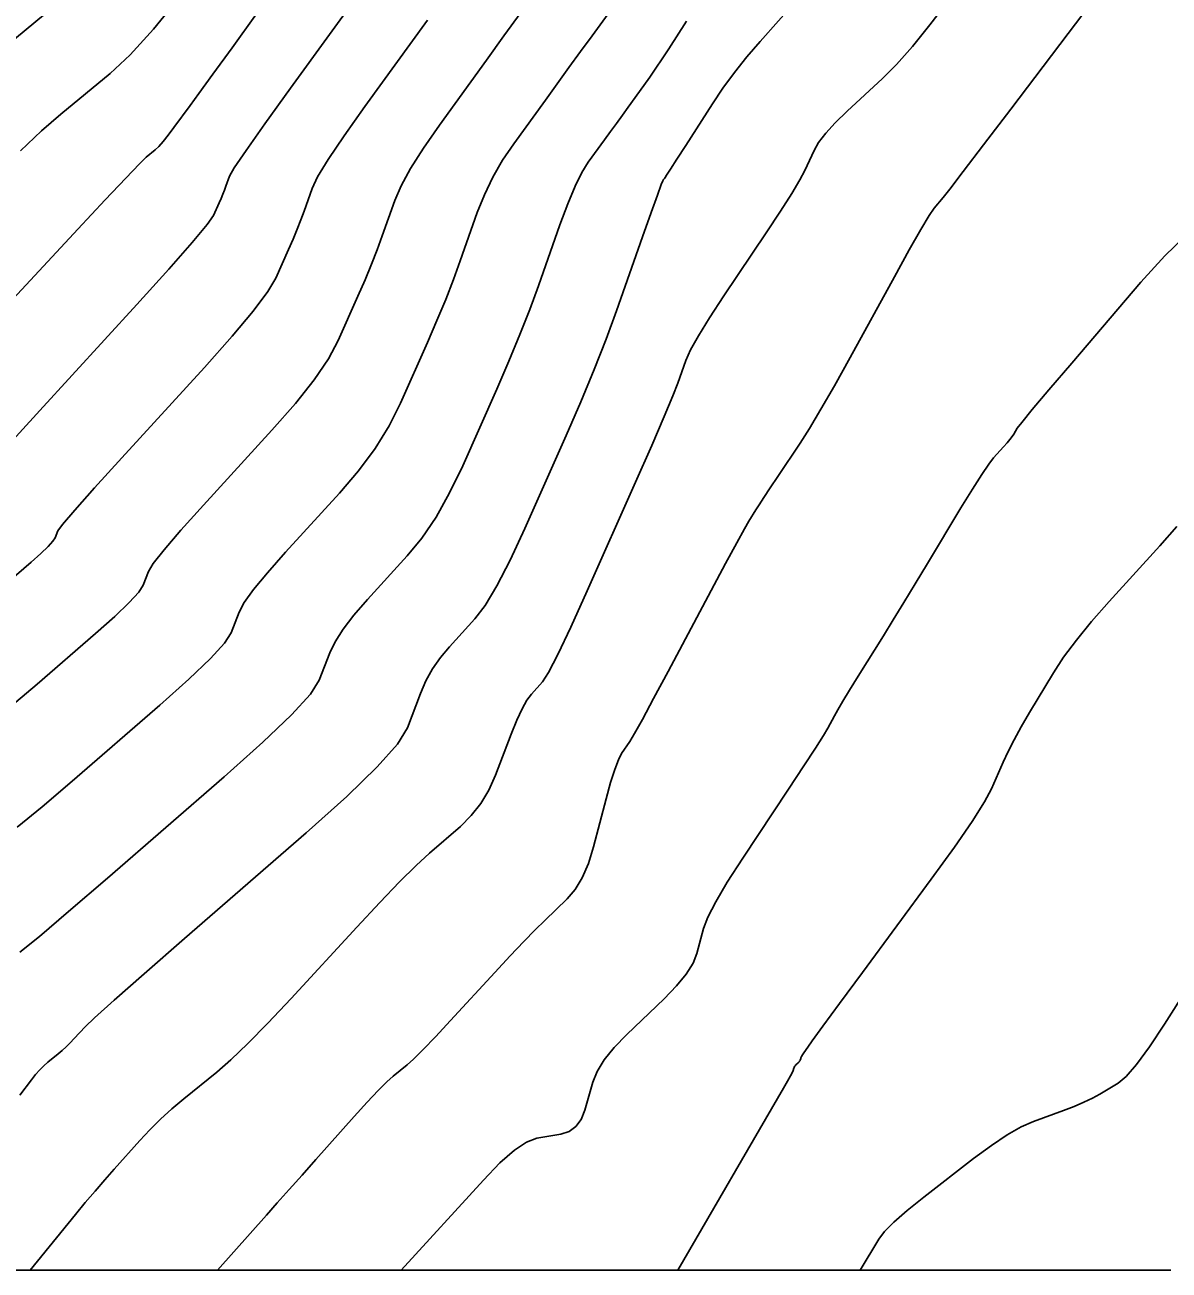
# Model space of a CAD drawing. Extents: x 2082232 to 2083549, y 592624 to 593832.
# Drawn here: x 2083362.92 to 2083402.68, y 592623.8 to 592667.07 of the extents above; entities that cross this region are included whole.
import ezdxf

# ---------------------------------------------------------------- set-up
doc = ezdxf.new("R2010")
doc.units = 0
for name, color, linetype in [('DT_X_Contour_Major', 7, 'Continuous'), ('DT_X_Contour_Minor', 7, 'Continuous'), ('DT_X_TIN_Hull', 7, 'Continuous')]:
    doc.layers.add(name, color=color, linetype=linetype)

msp = doc.modelspace()

# ---------------------------------------------------------------- linework, layer by layer
at = {"layer": 'DT_X_Contour_Major'}
for points in [[(2083361.541, 592651.588), (2083363.436, 592653.663), (2083366.806, 592657.352), (2083367.92, 592658.582), (2083368.737, 592659.508), (2083369.256, 592660.128), (2083369.477, 592660.443), (2083369.67, 592660.877), (2083369.739, 592661.035), (2083369.801, 592661.186), (2083369.857, 592661.327), (2083369.906, 592661.461), (2083370.028, 592661.806), (2083370.194, 592662.094), (2083370.604, 592662.701), (2083371.256, 592663.627), (2083372.151, 592664.871), (2083374.861, 592668.613)], [(2083389.743, 592667.931), (2083388.468, 592666.492), (2083388.006, 592665.951), (2083387.577, 592665.41), (2083387.179, 592664.868), (2083386.815, 592664.325), (2083385.885, 592662.876), (2083385.579, 592662.399), (2083385.357, 592662.055), (2083385.221, 592661.843), (2083385.169, 592661.764), (2083385.146, 592661.731), (2083385.137, 592661.719), (2083385.127, 592661.706), (2083385.118, 592661.694), (2083385.084, 592661.647), (2083385.034, 592661.515), (2083384.901, 592661.147), (2083384.685, 592660.541), (2083384.387, 592659.698), (2083383.483, 592657.135), (2083383.119, 592656.143), (2083382.706, 592655.088), (2083382.243, 592653.972), (2083381.73, 592652.795), (2083380.298, 592649.571), (2083379.787, 592648.468), (2083379.326, 592647.576), (2083378.917, 592646.896), (2083378.559, 592646.426), (2083377.673, 592645.456), (2083377.36, 592645.081), (2083377.089, 592644.686), (2083376.857, 592644.27), (2083376.666, 592643.834), (2083376.211, 592642.642), (2083375.863, 592642.078), (2083375.162, 592641.282), (2083374.107, 592640.254), (2083372.699, 592638.993), (2083368.471, 592635.321), (2083367.065, 592634.096), (2083366.021, 592633.177), (2083365.337, 592632.564), (2083365.014, 592632.256), (2083364.633, 592631.843), (2083364.492, 592631.694), (2083364.351, 592631.556), (2083364.213, 592631.429), (2083364.076, 592631.314), (2083363.715, 592631.021), (2083363.577, 592630.901), (2083363.436, 592630.758), (2083363.292, 592630.593), (2083363.145, 592630.406), (2083362.748, 592629.877)], [(2083404.024, 592634.692), (2083402.521, 592632.34), (2083401.997, 592631.55), (2083401.556, 592630.946), (2083401.195, 592630.526), (2083400.915, 592630.292), (2083400.278, 592629.915), (2083400.02, 592629.773), (2083399.724, 592629.631), (2083399.39, 592629.488), (2083399.017, 592629.345), (2083397.971, 592628.963), (2083397.547, 592628.775), (2083397.059, 592628.497), (2083396.507, 592628.13), (2083395.891, 592627.673), (2083394.164, 592626.335), (2083393.58, 592625.867), (2083393.123, 592625.467), (2083392.793, 592625.135), (2083392.591, 592624.871), (2083391.943, 592623.798)]]:
    msp.add_lwpolyline(points, dxfattribs=at)
at = {"layer": 'DT_X_Contour_Minor'}
for points in [[(2083361.204, 592665.46), (2083364.309, 592668.033)], [(2083362.656, 592639.194), (2083363.52, 592639.894), (2083364.568, 592640.787), (2083367.606, 592643.426), (2083368.616, 592644.326), (2083369.366, 592645.045), (2083369.858, 592645.584), (2083370.09, 592645.943), (2083370.363, 592646.658), (2083370.541, 592646.99), (2083370.87, 592647.447), (2083371.349, 592648.03), (2083371.978, 592648.739), (2083373.858, 592650.796), (2083374.518, 592651.57), (2083375.091, 592652.349), (2083375.574, 592653.132), (2083375.97, 592653.92), (2083376.906, 592656.028), (2083377.241, 592656.798), (2083377.544, 592657.527), (2083377.814, 592658.216), (2083378.052, 592658.865), (2083378.643, 592660.541), (2083378.889, 592661.162), (2083379.182, 592661.769), (2083379.523, 592662.36), (2083379.911, 592662.936), (2083381.01, 592664.454), (2083381.42, 592665.02), (2083381.827, 592665.581), (2083382.23, 592666.137), (2083382.63, 592666.688), (2083383.691, 592668.149)], [(2083362.766, 592662.692), (2083363.498, 592663.38), (2083364.169, 592663.963), (2083365.878, 592665.379), (2083366.575, 592666.03), (2083367.384, 592666.922), (2083368.307, 592668.055)], [(2083395.043, 592667.947), (2083394.374, 592667.062), (2083393.765, 592666.309), (2083393.216, 592665.688), (2083392.726, 592665.198), (2083391.5, 592664.067), (2083391.083, 592663.663), (2083390.751, 592663.301), (2083390.505, 592662.979), (2083390.344, 592662.699), (2083390.028, 592662.008), (2083389.855, 592661.678), (2083389.573, 592661.207), (2083389.183, 592660.596), (2083388.685, 592659.843), (2083387.21, 592657.648), (2083386.713, 592656.891), (2083386.328, 592656.265), (2083386.055, 592655.77), (2083385.894, 592655.406), (2083385.613, 592654.611), (2083385.442, 592654.172), (2083385.14, 592653.454), (2083384.707, 592652.456), (2083384.142, 592651.178), (2083382.462, 592647.397), (2083381.893, 592646.136), (2083381.444, 592645.19), (2083381.116, 592644.558), (2083380.91, 592644.241), (2083380.52, 592643.814), (2083380.366, 592643.607), (2083380.198, 592643.306), (2083380.015, 592642.911), (2083379.818, 592642.421), (2083379.271, 592640.991), (2083379.042, 592640.478), (2083378.762, 592640.011), (2083378.433, 592639.591), (2083378.053, 592639.216), (2083376.976, 592638.28), (2083376.515, 592637.857), (2083375.941, 592637.288), (2083375.254, 592636.575), (2083374.453, 592635.717), (2083372.168, 592633.236), (2083371.364, 592632.379), (2083370.667, 592631.667), (2083370.076, 592631.1), (2083369.591, 592630.679), (2083368.441, 592629.75), (2083368.023, 592629.398), (2083367.628, 592629.041), (2083367.258, 592628.677), (2083366.913, 592628.306), (2083366.026, 592627.31), (2083365.692, 592626.932), (2083365.357, 592626.543), (2083365.02, 592626.144), (2083364.682, 592625.734), (2083363.099, 592623.798)], [(2083400.009, 592667.865), (2083397.18, 592664.138), (2083396.238, 592662.898), (2083395.531, 592661.972), (2083395.062, 592661.361), (2083394.828, 592661.065), (2083394.521, 592660.694), (2083394.349, 592660.441), (2083394.06, 592659.959), (2083393.656, 592659.249), (2083393.137, 592658.311), (2083391.597, 592655.504), (2083391.056, 592654.528), (2083390.586, 592653.708), (2083390.187, 592653.042), (2083389.86, 592652.53), (2083389.083, 592651.373), (2083388.816, 592650.975), (2083388.6, 592650.649), (2083388.434, 592650.394), (2083388.317, 592650.211), (2083388.073, 592649.818), (2083387.923, 592649.557), (2083387.656, 592649.07), (2083387.271, 592648.355), (2083386.769, 592647.413), (2083385.274, 592644.598), (2083384.77, 592643.655), (2083384.38, 592642.935), (2083384.104, 592642.44), (2083383.941, 592642.169), (2083383.659, 592641.744), (2083383.546, 592641.526), (2083383.418, 592641.192), (2083383.276, 592640.741), (2083383.119, 592640.174), (2083382.682, 592638.506), (2083382.501, 592637.923), (2083382.289, 592637.427), (2083382.044, 592637.017), (2083381.767, 592636.693), (2083380.984, 592635.945), (2083380.655, 592635.621), (2083380.256, 592635.212), (2083379.786, 592634.716), (2083379.246, 592634.134), (2083377.711, 592632.468), (2083377.185, 592631.903), (2083376.758, 592631.458), (2083376.429, 592631.132), (2083376.199, 592630.927), (2083375.718, 592630.538), (2083375.497, 592630.34), (2083375.198, 592630.04), (2083374.819, 592629.636), (2083374.362, 592629.13), (2083373.035, 592627.641), (2083372.554, 592627.102), (2083372.107, 592626.6), (2083371.692, 592626.135), (2083371.311, 592625.707), (2083369.61, 592623.798)], [(2083361.898, 592656.895), (2083364.757, 592659.968), (2083365.71, 592660.989), (2083366.424, 592661.745), (2083366.899, 592662.238), (2083367.135, 592662.467), (2083367.446, 592662.724), (2083367.574, 592662.845), (2083367.726, 592663.014), (2083367.902, 592663.231), (2083368.101, 592663.496), (2083368.664, 592664.266), (2083368.967, 592664.681), (2083369.452, 592665.35), (2083370.12, 592666.272), (2083370.971, 592667.447)], [(2083362.6, 592643.532), (2083363.344, 592644.152), (2083365.372, 592645.914), (2083366.046, 592646.514), (2083366.547, 592646.994), (2083366.875, 592647.354), (2083367.029, 592647.593), (2083367.212, 592648.071), (2083367.383, 592648.349), (2083367.76, 592648.827), (2083368.343, 592649.504), (2083369.131, 592650.38), (2083371.507, 592652.981), (2083372.319, 592653.908), (2083372.973, 592654.735), (2083373.468, 592655.464), (2083373.806, 592656.094), (2083374.494, 592657.644), (2083374.74, 592658.21), (2083374.963, 592658.747), (2083375.162, 592659.253), (2083375.337, 592659.73), (2083375.771, 592660.963), (2083375.991, 592661.473), (2083376.323, 592662.08), (2083376.767, 592662.782), (2083377.324, 592663.581), (2083378.96, 592665.84), (2083379.569, 592666.68), (2083380.167, 592667.506)], [(2083362.121, 592647.518), (2083363.138, 592648.401), (2083363.476, 592648.702), (2083363.727, 592648.943), (2083363.891, 592649.123), (2083363.969, 592649.243), (2083364.06, 592649.483), (2083364.225, 592649.709), (2083364.651, 592650.208), (2083365.337, 592650.978), (2083366.284, 592652.022), (2083369.156, 592655.166), (2083370.12, 592656.245), (2083370.855, 592657.121), (2083371.362, 592657.796), (2083371.641, 592658.269), (2083372.082, 592659.26), (2083372.24, 592659.623), (2083372.382, 592659.966), (2083372.509, 592660.29), (2083372.621, 592660.596), (2083372.899, 592661.384), (2083373.093, 592661.784), (2083373.463, 592662.39), (2083374.012, 592663.205), (2083374.738, 592664.226), (2083376.91, 592667.226)], [(2083385.914, 592667.195), (2083385.298, 592666.236), (2083385.071, 592665.886), (2083384.851, 592665.557), (2083384.637, 592665.247), (2083384.43, 592664.957), (2083383.888, 592664.209), (2083383.683, 592663.928), (2083383.477, 592663.644), (2083383.269, 592663.357), (2083383.059, 592663.067), (2083382.498, 592662.292), (2083382.278, 592661.938), (2083382.041, 592661.458), (2083381.787, 592660.852), (2083381.515, 592660.12), (2083380.767, 592658), (2083380.467, 592657.179), (2083380.125, 592656.308), (2083379.742, 592655.385), (2083379.318, 592654.411), (2083378.134, 592651.746), (2083377.68, 592650.8), (2083377.208, 592649.963), (2083376.718, 592649.233), (2083376.208, 592648.611), (2083374.825, 592647.097), (2083374.355, 592646.556), (2083373.979, 592646.067), (2083373.699, 592645.63), (2083373.515, 592645.246), (2083373.15, 592644.292), (2083372.841, 592643.814), (2083372.186, 592643.096), (2083371.186, 592642.137), (2083369.84, 592640.939), (2083365.792, 592637.422), (2083364.44, 592636.256), (2083363.424, 592635.395), (2083362.742, 592634.84)], [(2083403.221, 592659.7), (2083402.535, 592659.042), (2083401.706, 592658.121), (2083399.303, 592655.314), (2083398.509, 592654.384), (2083397.928, 592653.697), (2083397.561, 592653.254), (2083397.408, 592653.054), (2083397.285, 592652.848), (2083397.228, 592652.762), (2083397.151, 592652.66), (2083397.052, 592652.541), (2083396.932, 592652.406), (2083396.584, 592652.023), (2083396.416, 592651.807), (2083396.17, 592651.445), (2083395.848, 592650.937), (2083395.449, 592650.284), (2083394.282, 592648.347), (2083393.859, 592647.646), (2083393.463, 592646.994), (2083393.094, 592646.392), (2083392.753, 592645.84), (2083391.88, 592644.434), (2083391.582, 592643.952), (2083391.346, 592643.563), (2083391.17, 592643.264), (2083391.054, 592643.058), (2083390.827, 592642.63), (2083390.677, 592642.377), (2083390.4, 592641.939), (2083389.994, 592641.316), (2083389.46, 592640.509), (2083387.865, 592638.108), (2083387.331, 592637.28), (2083386.926, 592636.597), (2083386.649, 592636.057), (2083386.5, 592635.662), (2083386.274, 592634.802), (2083386.139, 592634.461), (2083385.904, 592634.085), (2083385.568, 592633.673), (2083385.131, 592633.226), (2083383.833, 592631.984), (2083383.394, 592631.532), (2083383.051, 592631.105), (2083382.804, 592630.703), (2083382.653, 592630.327), (2083382.376, 592629.359), (2083382.247, 592629.035), (2083382.064, 592628.788), (2083381.83, 592628.617), (2083381.542, 592628.524), (2083380.707, 592628.379), (2083380.356, 592628.247), (2083379.93, 592627.961), (2083379.429, 592627.522), (2083378.854, 592626.928), (2083375.995, 592623.798)], [(2083402.956, 592649.632), (2083402.357, 592648.96), (2083400.602, 592647.028), (2083399.988, 592646.33), (2083399.46, 592645.684), (2083399.019, 592645.09), (2083398.665, 592644.548), (2083397.837, 592643.173), (2083397.546, 592642.678), (2083397.296, 592642.226), (2083397.086, 592641.815), (2083396.916, 592641.446), (2083396.516, 592640.519), (2083396.273, 592640.063), (2083395.843, 592639.388), (2083395.225, 592638.496), (2083394.42, 592637.386), (2083392.024, 592634.135), (2083391.232, 592633.059), (2083390.652, 592632.269), (2083390.283, 592631.764), (2083390.127, 592631.545), (2083389.992, 592631.342), (2083389.947, 592631.273), (2083389.914, 592631.218), (2083389.891, 592631.177), (2083389.881, 592631.151), (2083389.867, 592631.098), (2083389.858, 592631.077), (2083389.844, 592631.054), (2083389.823, 592631.029), (2083389.797, 592631.002), (2083389.717, 592630.926), (2083389.69, 592630.897), (2083389.668, 592630.868), (2083389.652, 592630.839), (2083389.641, 592630.81), (2083389.619, 592630.733), (2083389.592, 592630.673), (2083389.526, 592630.551), (2083389.423, 592630.367), (2083389.281, 592630.121), (2083385.611, 592623.798)]]:
    msp.add_lwpolyline(points, dxfattribs=at)
at = {"layer": 'DT_X_TIN_Hull'}
msp.add_lwpolyline([(2083295.768, 592623.798), (2083303.076, 592623.798), (2083305.29, 592623.798), (2083312.39, 592623.798), (2083314.9, 592623.798), (2083321.693, 592623.798), (2083324.399, 592623.798), (2083330.844, 592623.798), (2083335.319, 592623.798), (2083342.25, 592623.798), (2083343.001, 592623.798), (2083348.814, 592623.798), (2083354.009, 592623.798), (2083360.601, 592623.798), (2083361.517, 592623.798), (2083366.731, 592623.798), (2083372.596, 592623.798), (2083378.697, 592623.798), (2083379.847, 592623.798), (2083384.636, 592623.798), (2083387.95, 592623.798), (2083393.636, 592623.798), (2083398.449, 592623.798), (2083402.744, 592623.798)], dxfattribs=at)

doc.saveas('drawing.dxf')
